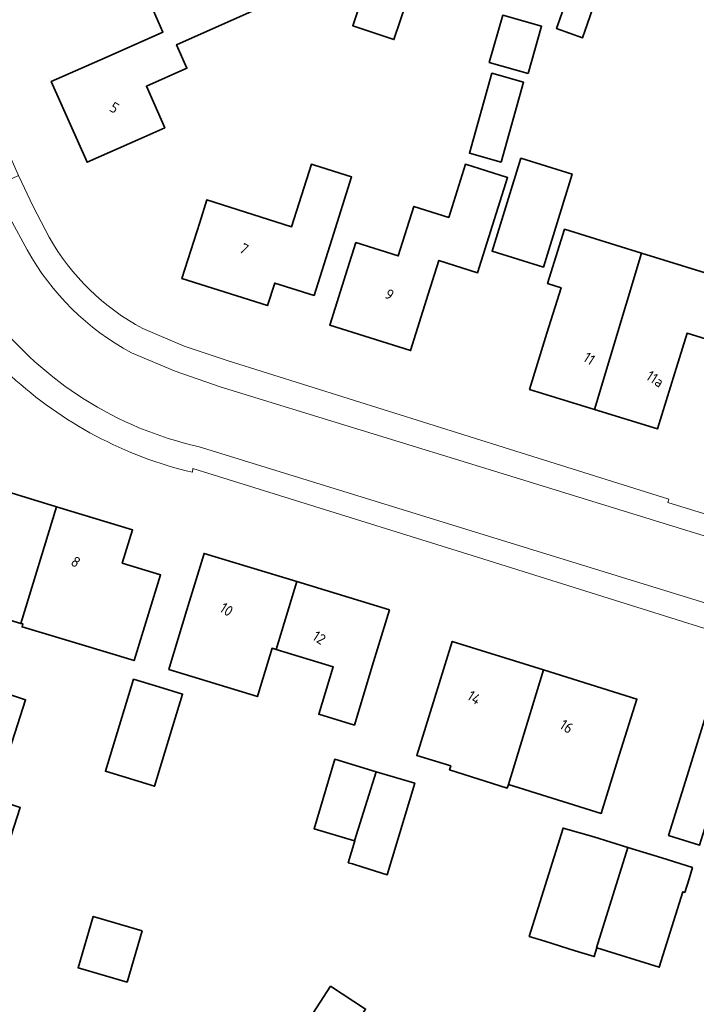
# Model space of a CAD drawing. Extents: x 184422 to 188298, y 343471 to 350189.
# Tile 380 of 513: x 187257 to 187314, y 348801 to 348885. Entities that reach past the tile are written whole.
import ezdxf
from ezdxf.enums import TextEntityAlignment as Align

# ---------------------------------------------------------------- set-up
doc = ezdxf.new("R2010")
doc.units = 0
for name, color, linetype, lineweight in [('B-WA-OG-TERREIN_ERF-GV', 252, 'Continuous', 18), ('B-WA-VH-VERHARDING_ASFALT-GV', 252, 'Continuous', 18), ('B-WA-VH-VERHARDING_TEGEL-GV', 252, 'Continuous', 18), ('B-WE-OG-BEBOUWING-GV', 250, 'Continuous', 35), ('B-WE-OG-BEBOUWING-T18', 10, 'Continuous', 18)]:
    doc.layers.add(name, color=color, linetype=linetype, lineweight=lineweight)
doc.styles.add('NLCS-ISO-M500-T18', font='NLCS-ISO.ttf', dxfattribs={"height": 0.9})

msp = doc.modelspace()

# ---------------------------------------------------------------- linework, layer by layer
at = {"layer": 'B-WA-OG-TERREIN_ERF-GV', "flags": 128}
for points in [[(187223.311, 348942.698), (187223.454, 348942.772), (187226.884, 348935.393), (187240.588, 348904.754), (187241.235, 348905.06), (187253.887, 348876.717), (187254.352, 348876.933), (187256.871, 348871.301), (187258.132, 348868.66), (187259.489, 348866.069)], [(187223.311, 348942.698), (187223.454, 348942.772), (187226.884, 348935.393), (187240.588, 348904.754), (187241.235, 348905.06), (187253.887, 348876.717), (187254.352, 348876.933), (187256.871, 348871.301), (187258.132, 348868.66), (187259.489, 348866.069)], [(187223.311, 348942.698), (187223.454, 348942.772), (187226.884, 348935.393), (187240.588, 348904.754), (187241.235, 348905.06), (187253.887, 348876.717), (187254.352, 348876.933), (187256.871, 348871.301), (187258.132, 348868.66), (187259.489, 348866.069)], [(187267.435, 348858.307), (187270.951, 348856.806), (187274.579, 348855.597), (187298.556, 348848.074), (187312.088, 348843.822), (187311.997, 348843.54), (187402.84, 348815.522), (187404.29, 348815.075), (187408.242, 348817.146), (187422.36, 348862.85), (187429.675, 348887.223)], [(187267.435, 348858.307), (187270.951, 348856.806), (187274.579, 348855.597), (187298.556, 348848.074), (187312.088, 348843.822), (187311.997, 348843.54), (187402.84, 348815.522), (187404.29, 348815.075), (187408.242, 348817.146), (187422.36, 348862.85), (187429.675, 348887.223)], [(187267.435, 348858.307), (187270.951, 348856.806), (187274.579, 348855.597), (187298.556, 348848.074), (187312.088, 348843.822), (187311.997, 348843.54), (187402.84, 348815.522), (187404.29, 348815.075), (187408.242, 348817.146), (187422.36, 348862.85), (187429.675, 348887.223)], [(187386.415, 348746.245), (187392.434, 348765.6), (187392.029, 348765.679), (187402.816, 348800.008), (187403.723, 348802.894), (187403.855, 348803.315), (187401.4, 348806.429), (187399.623, 348806.979), (187338.881, 348825.775), (187338.78, 348825.435), (187295.845, 348838.906), (187271.684, 348846.418), (187271.641, 348846.1)], [(187386.415, 348746.245), (187392.434, 348765.6), (187392.029, 348765.679), (187402.816, 348800.008), (187403.723, 348802.894), (187403.855, 348803.315), (187401.4, 348806.429), (187399.623, 348806.979), (187338.881, 348825.775), (187338.78, 348825.435), (187295.845, 348838.906), (187271.684, 348846.418), (187271.641, 348846.1)], [(187386.415, 348746.245), (187392.434, 348765.6), (187392.029, 348765.679), (187402.816, 348800.008), (187403.723, 348802.894), (187403.855, 348803.315), (187401.4, 348806.429), (187399.623, 348806.979), (187338.881, 348825.775), (187338.78, 348825.435), (187295.845, 348838.906), (187271.684, 348846.418), (187271.641, 348846.1)]]:
    msp.add_lwpolyline(points, dxfattribs=at)
for points in [[(187274.481, 348889.111), (187272.755, 348893.29), (187280.461, 348896.87), (187282.309, 348892.59), (187276.952, 348890.215), (187277.005, 348890.095), (187278.752, 348886.16), (187270.291, 348882.404), (187271.177, 348880.409), (187267.726, 348878.877), (187269.292, 348875.352), (187267.268, 348874.453), (187262.698, 348872.424), (187259.656, 348879.274), (187264.226, 348881.303), (187269.139, 348883.484), (187267.932, 348886.204)], [(187274.481, 348889.111), (187272.755, 348893.29), (187280.461, 348896.87), (187282.309, 348892.59), (187276.952, 348890.215), (187277.005, 348890.095), (187278.752, 348886.16), (187270.291, 348882.404), (187271.177, 348880.409), (187267.726, 348878.877), (187269.292, 348875.352), (187267.268, 348874.453), (187262.698, 348872.424), (187259.656, 348879.274), (187264.226, 348881.303), (187269.139, 348883.484), (187267.932, 348886.204)], [(187274.481, 348889.111), (187272.755, 348893.29), (187280.461, 348896.87), (187282.309, 348892.59), (187276.952, 348890.215), (187277.005, 348890.095), (187278.752, 348886.16), (187270.291, 348882.404), (187271.177, 348880.409), (187267.726, 348878.877), (187269.292, 348875.352), (187267.268, 348874.453), (187262.698, 348872.424), (187259.656, 348879.274), (187264.226, 348881.303), (187269.139, 348883.484), (187267.932, 348886.204)], [(187299.753, 348879.226), (187297.845, 348872.443), (187295.15, 348873.201), (187297.057, 348879.984)], [(187299.753, 348879.226), (187297.845, 348872.443), (187295.15, 348873.201), (187297.057, 348879.984)], [(187299.753, 348879.226), (187297.845, 348872.443), (187295.15, 348873.201), (187297.057, 348879.984)], [(187270.751, 348862.551), (187272.256, 348867.319), (187272.859, 348869.229), (187280.061, 348866.956), (187281.738, 348872.264), (187282.006, 348872.179), (187285.149, 348871.185), (187283.472, 348865.882), (187281.964, 348861.115), (187278.625, 348862.171), (187278.011, 348860.259)], [(187270.751, 348862.551), (187272.256, 348867.319), (187272.859, 348869.229), (187280.061, 348866.956), (187281.738, 348872.264), (187282.006, 348872.179), (187285.149, 348871.185), (187283.472, 348865.882), (187281.964, 348861.115), (187278.625, 348862.171), (187278.011, 348860.259)], [(187270.751, 348862.551), (187272.256, 348867.319), (187272.859, 348869.229), (187280.061, 348866.956), (187281.738, 348872.264), (187282.006, 348872.179), (187285.149, 348871.185), (187283.472, 348865.882), (187281.964, 348861.115), (187278.625, 348862.171), (187278.011, 348860.259)], [(187283.301, 348858.604), (187284.804, 348863.373), (187285.508, 348865.606), (187289.111, 348864.471), (187290.435, 348868.673), (187293.397, 348867.739), (187294.821, 348872.258), (187298.398, 348871.131), (187295.851, 348863.05), (187292.561, 348864.087), (187291.655, 348861.213), (187290.152, 348856.444)], [(187283.301, 348858.604), (187284.804, 348863.373), (187285.508, 348865.606), (187289.111, 348864.471), (187290.435, 348868.673), (187293.397, 348867.739), (187294.821, 348872.258), (187298.398, 348871.131), (187295.851, 348863.05), (187292.561, 348864.087), (187291.655, 348861.213), (187290.152, 348856.444)], [(187283.301, 348858.604), (187284.804, 348863.373), (187285.508, 348865.606), (187289.111, 348864.471), (187290.435, 348868.673), (187293.397, 348867.739), (187294.821, 348872.258), (187298.398, 348871.131), (187295.851, 348863.05), (187292.561, 348864.087), (187291.655, 348861.213), (187290.152, 348856.444)], [(187301.44, 348863.529), (187297.081, 348864.867), (187299.506, 348872.765), (187303.864, 348871.428)], [(187301.44, 348863.529), (187297.081, 348864.867), (187299.506, 348872.765), (187303.864, 348871.428)], [(187301.44, 348863.529), (187297.081, 348864.867), (187299.506, 348872.765), (187303.864, 348871.428)], [(187305.765, 348851.439), (187300.259, 348853.145), (187301.739, 348857.921), (187302.932, 348861.771), (187301.791, 348862.125), (187303.222, 348866.743), (187309.77, 348864.714), (187317.079, 348862.449), (187321.917, 348860.976), (187320.325, 348855.84), (187313.631, 348857.915), (187312.591, 348854.558), (187311.111, 348849.782)], [(187305.765, 348851.439), (187300.259, 348853.145), (187301.739, 348857.921), (187302.932, 348861.771), (187301.791, 348862.125), (187303.222, 348866.743), (187309.77, 348864.714), (187317.079, 348862.449), (187321.917, 348860.976), (187320.325, 348855.84), (187313.631, 348857.915), (187312.591, 348854.558), (187311.111, 348849.782)], [(187305.765, 348851.439), (187300.259, 348853.145), (187301.739, 348857.921), (187302.932, 348861.771), (187301.791, 348862.125), (187303.222, 348866.743), (187309.77, 348864.714), (187317.079, 348862.449), (187321.917, 348860.976), (187320.325, 348855.84), (187313.631, 348857.915), (187312.591, 348854.558), (187311.111, 348849.782)], [(187257.078, 348833.277), (187252.165, 348834.749), (187252.053, 348834.374), (187247.241, 348835.815), (187248.081, 348838.626), (187249.513, 348843.417), (187252.816, 348842.43), (187253.645, 348845.149), (187260.105, 348843.178), (187266.565, 348841.207), (187265.681, 348838.392), (187268.933, 348837.386), (187267.455, 348832.609), (187266.685, 348830.12), (187261.988, 348831.528), (187257.172, 348832.972), (187257.253, 348833.225)], [(187257.078, 348833.277), (187252.165, 348834.749), (187252.053, 348834.374), (187247.241, 348835.815), (187248.081, 348838.626), (187249.513, 348843.417), (187252.816, 348842.43), (187253.645, 348845.149), (187260.105, 348843.178), (187266.565, 348841.207), (187265.681, 348838.392), (187268.933, 348837.386), (187267.455, 348832.609), (187266.685, 348830.12), (187261.988, 348831.528), (187257.172, 348832.972), (187257.253, 348833.225)], [(187257.078, 348833.277), (187252.165, 348834.749), (187252.053, 348834.374), (187247.241, 348835.815), (187248.081, 348838.626), (187249.513, 348843.417), (187252.816, 348842.43), (187253.645, 348845.149), (187260.105, 348843.178), (187266.565, 348841.207), (187265.681, 348838.392), (187268.933, 348837.386), (187267.455, 348832.609), (187266.685, 348830.12), (187261.988, 348831.528), (187257.172, 348832.972), (187257.253, 348833.225)], [(187280.502, 348836.82), (187288.368, 348834.422), (187286.91, 348829.639), (187285.384, 348824.634), (187282.361, 348825.556), (187283.588, 348829.583), (187278.746, 348831.058), (187278.406, 348831.162), (187277.218, 348827.264), (187277.154, 348827.054), (187269.622, 348829.349), (187269.687, 348829.561), (187271.173, 348834.437), (187272.631, 348839.22)], [(187280.502, 348836.82), (187288.368, 348834.422), (187286.91, 348829.639), (187285.384, 348824.634), (187282.361, 348825.556), (187283.588, 348829.583), (187278.746, 348831.058), (187278.406, 348831.162), (187277.218, 348827.264), (187277.154, 348827.054), (187269.622, 348829.349), (187269.687, 348829.561), (187271.173, 348834.437), (187272.631, 348839.22)], [(187280.502, 348836.82), (187288.368, 348834.422), (187286.91, 348829.639), (187285.384, 348824.634), (187282.361, 348825.556), (187283.588, 348829.583), (187278.746, 348831.058), (187278.406, 348831.162), (187277.218, 348827.264), (187277.154, 348827.054), (187269.622, 348829.349), (187269.687, 348829.561), (187271.173, 348834.437), (187272.631, 348839.22)], [(187298.371, 348819.296), (187293.465, 348820.827), (187293.573, 348821.172), (187290.679, 348822.071), (187292.209, 348826.972), (187293.699, 348831.745), (187301.456, 348829.324), (187309.369, 348826.854), (187307.879, 348822.081), (187306.339, 348817.147), (187298.466, 348819.605)], [(187298.371, 348819.296), (187293.465, 348820.827), (187293.573, 348821.172), (187290.679, 348822.071), (187292.209, 348826.972), (187293.699, 348831.745), (187301.456, 348829.324), (187309.369, 348826.854), (187307.879, 348822.081), (187306.339, 348817.147), (187298.466, 348819.605)], [(187298.371, 348819.296), (187293.465, 348820.827), (187293.573, 348821.172), (187290.679, 348822.071), (187292.209, 348826.972), (187293.699, 348831.745), (187301.456, 348829.324), (187309.369, 348826.854), (187307.879, 348822.081), (187306.339, 348817.147), (187298.466, 348819.605)], [(187266.632, 348828.552), (187269.145, 348827.785), (187270.807, 348827.277), (187269.983, 348824.582), (187268.419, 348819.454), (187264.245, 348820.727)], [(187266.632, 348828.552), (187269.145, 348827.785), (187270.807, 348827.277), (187269.983, 348824.582), (187268.419, 348819.454), (187264.245, 348820.727)], [(187266.632, 348828.552), (187269.145, 348827.785), (187270.807, 348827.277), (187269.983, 348824.582), (187268.419, 348819.454), (187264.245, 348820.727)], [(187313.629, 348820.319), (187315.106, 348825.096), (187322.803, 348822.717), (187330.735, 348820.265), (187329.258, 348815.488), (187327.704, 348810.463), (187324.801, 348811.369), (187325.225, 348812.727), (187325.97, 348815.113), (187320.946, 348816.682), (187320.211, 348814.293), (187320.087, 348814.332), (187315.103, 348815.803), (187314.695, 348814.457), (187312.068, 348815.269)], [(187313.629, 348820.319), (187315.106, 348825.096), (187322.803, 348822.717), (187330.735, 348820.265), (187329.258, 348815.488), (187327.704, 348810.463), (187324.801, 348811.369), (187325.225, 348812.727), (187325.97, 348815.113), (187320.946, 348816.682), (187320.211, 348814.293), (187320.087, 348814.332), (187315.103, 348815.803), (187314.695, 348814.457), (187312.068, 348815.269)], [(187313.629, 348820.319), (187315.106, 348825.096), (187322.803, 348822.717), (187330.735, 348820.265), (187329.258, 348815.488), (187327.704, 348810.463), (187324.801, 348811.369), (187325.225, 348812.727), (187325.97, 348815.113), (187320.946, 348816.682), (187320.211, 348814.293), (187320.087, 348814.332), (187315.103, 348815.803), (187314.695, 348814.457), (187312.068, 348815.269)], [(187285.393, 348814.81), (187281.963, 348815.844), (187283.739, 348821.738), (187287.234, 348820.685), (187290.513, 348819.697), (187288.176, 348811.938), (187286.098, 348812.564), (187285.216, 348812.848), (187284.874, 348812.951), (187285.43, 348814.799)], [(187285.393, 348814.81), (187281.963, 348815.844), (187283.739, 348821.738), (187287.234, 348820.685), (187290.513, 348819.697), (187288.176, 348811.938), (187286.098, 348812.564), (187285.216, 348812.848), (187284.874, 348812.951), (187285.43, 348814.799)], [(187285.393, 348814.81), (187281.963, 348815.844), (187283.739, 348821.738), (187287.234, 348820.685), (187290.513, 348819.697), (187288.176, 348811.938), (187286.098, 348812.564), (187285.216, 348812.848), (187284.874, 348812.951), (187285.43, 348814.799)], [(187311.479, 348813.366), (187314.099, 348812.548), (187313.796, 348811.579), (187313.44, 348810.438), (187313.277, 348810.489), (187311.275, 348804.077), (187305.98, 348805.73), (187305.746, 348804.982), (187304.143, 348805.482), (187301.559, 348806.29), (187300.234, 348806.704), (187303.105, 348815.899), (187305.713, 348815.142), (187308.605, 348814.251)], [(187311.479, 348813.366), (187314.099, 348812.548), (187313.796, 348811.579), (187313.44, 348810.438), (187313.277, 348810.489), (187311.275, 348804.077), (187305.98, 348805.73), (187305.746, 348804.982), (187304.143, 348805.482), (187301.559, 348806.29), (187300.234, 348806.704), (187303.105, 348815.899), (187305.713, 348815.142), (187308.605, 348814.251)], [(187311.479, 348813.366), (187314.099, 348812.548), (187313.796, 348811.579), (187313.44, 348810.438), (187313.277, 348810.489), (187311.275, 348804.077), (187305.98, 348805.73), (187305.746, 348804.982), (187304.143, 348805.482), (187301.559, 348806.29), (187300.234, 348806.704), (187303.105, 348815.899), (187305.713, 348815.142), (187308.605, 348814.251)]]:
    msp.add_lwpolyline(points, close=True, dxfattribs=at)
at = {"layer": 'B-WA-OG-TERREIN_ERF-GV'}
for points in [[(187259.489, 348866.069, 0.144512), (187267.435, 348858.307)], [(187259.489, 348866.069, 0.144512), (187267.435, 348858.307)], [(187259.489, 348866.069, 0.144512), (187267.435, 348858.307)], [(187271.641, 348846.1, -0.128122), (187256.235, 348854.282)], [(187271.641, 348846.1, -0.128122), (187256.235, 348854.282)], [(187271.641, 348846.1, -0.128122), (187256.235, 348854.282)]]:
    msp.add_lwpolyline(points, format="xyb", dxfattribs=at)
at = {"layer": 'B-WA-VH-VERHARDING_ASFALT-GV', "flags": 128}
for points in [[(187257.604, 348865.002), (187256.165, 348867.651), (187254.821, 348870.351), (187250.215, 348868.121), (187254.07, 348860.159), (187254.679, 348859.353)], [(187257.604, 348865.002), (187256.165, 348867.651), (187254.821, 348870.351), (187250.215, 348868.121), (187254.07, 348860.159), (187254.679, 348859.353)], [(187257.604, 348865.002), (187256.165, 348867.651), (187254.821, 348870.351), (187250.215, 348868.121), (187254.07, 348860.159), (187254.679, 348859.353)], [(187402.305, 348813.789), (187297.929, 348846.003), (187273.981, 348853.366), (187270.176, 348854.701), (187266.456, 348856.259)], [(187402.305, 348813.789), (187297.929, 348846.003), (187273.981, 348853.366), (187270.176, 348854.701), (187266.456, 348856.259)], [(187402.305, 348813.789), (187297.929, 348846.003), (187273.981, 348853.366), (187270.176, 348854.701), (187266.456, 348856.259)], [(187272.131, 348848.293), (187296.412, 348840.797), (187339.274, 348827.566), (187400.177, 348808.77)], [(187272.131, 348848.293), (187296.412, 348840.797), (187339.274, 348827.566), (187400.177, 348808.77)], [(187272.131, 348848.293), (187296.412, 348840.797), (187339.274, 348827.566), (187400.177, 348808.77)]]:
    msp.add_lwpolyline(points, dxfattribs=at)
at = {"layer": 'B-WA-VH-VERHARDING_ASFALT-GV'}
for points in [[(187266.456, 348856.259, -0.143393), (187257.604, 348865.002)], [(187266.456, 348856.259, -0.143393), (187257.604, 348865.002)], [(187266.456, 348856.259, -0.143393), (187257.604, 348865.002)], [(187254.679, 348859.353, 0.17348), (187272.131, 348848.293)], [(187254.679, 348859.353, 0.17348), (187272.131, 348848.293)], [(187254.679, 348859.353, 0.17348), (187272.131, 348848.293)]]:
    msp.add_lwpolyline(points, format="xyb", dxfattribs=at)
at = {"layer": 'B-WA-VH-VERHARDING_TEGEL-GV', "flags": 128}
for points in [[(187259.489, 348866.069), (187258.132, 348868.66), (187256.871, 348871.301), (187254.821, 348870.351), (187256.165, 348867.651), (187257.604, 348865.002)], [(187259.489, 348866.069), (187258.132, 348868.66), (187256.871, 348871.301), (187254.821, 348870.351), (187256.165, 348867.651), (187257.604, 348865.002)], [(187259.489, 348866.069), (187258.132, 348868.66), (187256.871, 348871.301), (187254.821, 348870.351), (187256.165, 348867.651), (187257.604, 348865.002)], [(187266.456, 348856.259), (187270.176, 348854.701), (187273.981, 348853.366), (187297.929, 348846.003), (187402.305, 348813.789), (187402.84, 348815.522), (187311.997, 348843.54), (187312.088, 348843.822), (187298.556, 348848.074), (187274.579, 348855.597), (187270.951, 348856.806), (187267.435, 348858.307)], [(187266.456, 348856.259), (187270.176, 348854.701), (187273.981, 348853.366), (187297.929, 348846.003), (187402.305, 348813.789), (187402.84, 348815.522), (187311.997, 348843.54), (187312.088, 348843.822), (187298.556, 348848.074), (187274.579, 348855.597), (187270.951, 348856.806), (187267.435, 348858.307)], [(187266.456, 348856.259), (187270.176, 348854.701), (187273.981, 348853.366), (187297.929, 348846.003), (187402.305, 348813.789), (187402.84, 348815.522), (187311.997, 348843.54), (187312.088, 348843.822), (187298.556, 348848.074), (187274.579, 348855.597), (187270.951, 348856.806), (187267.435, 348858.307)], [(187271.641, 348846.1), (187271.684, 348846.418), (187295.845, 348838.906), (187338.78, 348825.435), (187338.881, 348825.775), (187399.623, 348806.979), (187400.177, 348808.77), (187339.274, 348827.566), (187296.412, 348840.797), (187272.131, 348848.293)], [(187271.641, 348846.1), (187271.684, 348846.418), (187295.845, 348838.906), (187338.78, 348825.435), (187338.881, 348825.775), (187399.623, 348806.979), (187400.177, 348808.77), (187339.274, 348827.566), (187296.412, 348840.797), (187272.131, 348848.293)], [(187271.641, 348846.1), (187271.684, 348846.418), (187295.845, 348838.906), (187338.78, 348825.435), (187338.881, 348825.775), (187399.623, 348806.979), (187400.177, 348808.77), (187339.274, 348827.566), (187296.412, 348840.797), (187272.131, 348848.293)]]:
    msp.add_lwpolyline(points, dxfattribs=at)
at = {"layer": 'B-WA-VH-VERHARDING_TEGEL-GV'}
for points in [[(187267.435, 348858.307, -0.144512), (187259.489, 348866.069)], [(187267.435, 348858.307, -0.144512), (187259.489, 348866.069)], [(187267.435, 348858.307, -0.144512), (187259.489, 348866.069)], [(187257.604, 348865.002, 0.143393), (187266.456, 348856.259)], [(187257.604, 348865.002, 0.143393), (187266.456, 348856.259)], [(187257.604, 348865.002, 0.143393), (187266.456, 348856.259)], [(187272.131, 348848.293, -0.17348), (187254.679, 348859.353)], [(187272.131, 348848.293, -0.17348), (187254.679, 348859.353)], [(187272.131, 348848.293, -0.17348), (187254.679, 348859.353)], [(187256.235, 348854.282, 0.128122), (187271.641, 348846.1)], [(187256.235, 348854.282, 0.128122), (187271.641, 348846.1)], [(187256.235, 348854.282, 0.128122), (187271.641, 348846.1)]]:
    msp.add_lwpolyline(points, format="xyb", dxfattribs=at)
at = {"layer": 'B-WE-OG-BEBOUWING-GV', "flags": 128}
for points in [[(187277.005, 348890.095), (187274.53, 348888.992), (187274.481, 348889.111), (187267.932, 348886.204), (187269.139, 348883.484), (187264.226, 348881.303), (187259.656, 348879.274), (187262.698, 348872.424), (187267.268, 348874.453), (187269.292, 348875.352), (187267.726, 348878.877), (187271.177, 348880.409), (187270.291, 348882.404), (187278.752, 348886.16)], [(187277.005, 348890.095), (187274.53, 348888.992), (187274.481, 348889.111), (187267.932, 348886.204), (187269.139, 348883.484), (187264.226, 348881.303), (187259.656, 348879.274), (187262.698, 348872.424), (187267.268, 348874.453), (187269.292, 348875.352), (187267.726, 348878.877), (187271.177, 348880.409), (187270.291, 348882.404), (187278.752, 348886.16)], [(187277.005, 348890.095), (187274.53, 348888.992), (187274.481, 348889.111), (187267.932, 348886.204), (187269.139, 348883.484), (187264.226, 348881.303), (187259.656, 348879.274), (187262.698, 348872.424), (187267.268, 348874.453), (187269.292, 348875.352), (187267.726, 348878.877), (187271.177, 348880.409), (187270.291, 348882.404), (187278.752, 348886.16)], [(187289.754, 348885.849), (187286.259, 348887.029), (187285.244, 348884.023), (187288.739, 348882.843)], [(187289.754, 348885.849), (187286.259, 348887.029), (187285.244, 348884.023), (187288.739, 348882.843)], [(187289.754, 348885.849), (187286.259, 348887.029), (187285.244, 348884.023), (187288.739, 348882.843)], [(187305.826, 348886.071), (187303.616, 348886.84), (187302.548, 348883.77), (187304.758, 348883.001)], [(187305.826, 348886.071), (187303.616, 348886.84), (187302.548, 348883.77), (187304.758, 348883.001)], [(187305.826, 348886.071), (187303.616, 348886.84), (187302.548, 348883.77), (187304.758, 348883.001)], [(187300.142, 348879.955), (187301.283, 348883.973), (187297.979, 348884.912), (187296.837, 348880.894)], [(187300.142, 348879.955), (187301.283, 348883.973), (187297.979, 348884.912), (187296.837, 348880.894)], [(187300.142, 348879.955), (187301.283, 348883.973), (187297.979, 348884.912), (187296.837, 348880.894)], [(187297.057, 348879.984), (187295.15, 348873.201), (187297.845, 348872.443), (187299.753, 348879.226)], [(187297.057, 348879.984), (187295.15, 348873.201), (187297.845, 348872.443), (187299.753, 348879.226)], [(187297.057, 348879.984), (187295.15, 348873.201), (187297.845, 348872.443), (187299.753, 348879.226)], [(187272.256, 348867.319), (187270.751, 348862.551), (187278.011, 348860.259), (187278.625, 348862.171), (187281.964, 348861.115), (187283.472, 348865.882), (187285.149, 348871.185), (187282.006, 348872.179), (187281.738, 348872.264), (187280.061, 348866.956), (187272.859, 348869.229)], [(187272.256, 348867.319), (187270.751, 348862.551), (187278.011, 348860.259), (187278.625, 348862.171), (187281.964, 348861.115), (187283.472, 348865.882), (187285.149, 348871.185), (187282.006, 348872.179), (187281.738, 348872.264), (187280.061, 348866.956), (187272.859, 348869.229)], [(187272.256, 348867.319), (187270.751, 348862.551), (187278.011, 348860.259), (187278.625, 348862.171), (187281.964, 348861.115), (187283.472, 348865.882), (187285.149, 348871.185), (187282.006, 348872.179), (187281.738, 348872.264), (187280.061, 348866.956), (187272.859, 348869.229)], [(187285.508, 348865.606), (187284.804, 348863.373), (187283.301, 348858.604), (187290.152, 348856.444), (187291.655, 348861.213), (187292.561, 348864.087), (187295.851, 348863.05), (187298.398, 348871.131), (187294.821, 348872.258), (187293.397, 348867.739), (187290.435, 348868.673), (187289.111, 348864.471)], [(187285.508, 348865.606), (187284.804, 348863.373), (187283.301, 348858.604), (187290.152, 348856.444), (187291.655, 348861.213), (187292.561, 348864.087), (187295.851, 348863.05), (187298.398, 348871.131), (187294.821, 348872.258), (187293.397, 348867.739), (187290.435, 348868.673), (187289.111, 348864.471)], [(187285.508, 348865.606), (187284.804, 348863.373), (187283.301, 348858.604), (187290.152, 348856.444), (187291.655, 348861.213), (187292.561, 348864.087), (187295.851, 348863.05), (187298.398, 348871.131), (187294.821, 348872.258), (187293.397, 348867.739), (187290.435, 348868.673), (187289.111, 348864.471)], [(187299.506, 348872.765), (187297.081, 348864.867), (187301.44, 348863.529), (187303.864, 348871.428)], [(187299.506, 348872.765), (187297.081, 348864.867), (187301.44, 348863.529), (187303.864, 348871.428)], [(187299.506, 348872.765), (187297.081, 348864.867), (187301.44, 348863.529), (187303.864, 348871.428)], [(187303.222, 348866.743), (187301.791, 348862.125), (187302.932, 348861.771), (187301.739, 348857.921), (187300.259, 348853.145), (187305.765, 348851.439), (187309.77, 348864.714)], [(187303.222, 348866.743), (187301.791, 348862.125), (187302.932, 348861.771), (187301.739, 348857.921), (187300.259, 348853.145), (187305.765, 348851.439), (187309.77, 348864.714)], [(187303.222, 348866.743), (187301.791, 348862.125), (187302.932, 348861.771), (187301.739, 348857.921), (187300.259, 348853.145), (187305.765, 348851.439), (187309.77, 348864.714)], [(187309.77, 348864.714), (187305.765, 348851.439), (187311.111, 348849.782), (187312.591, 348854.558), (187313.631, 348857.915), (187320.325, 348855.84), (187321.917, 348860.976), (187317.079, 348862.449)], [(187309.77, 348864.714), (187305.765, 348851.439), (187311.111, 348849.782), (187312.591, 348854.558), (187313.631, 348857.915), (187320.325, 348855.84), (187321.917, 348860.976), (187317.079, 348862.449)], [(187309.77, 348864.714), (187305.765, 348851.439), (187311.111, 348849.782), (187312.591, 348854.558), (187313.631, 348857.915), (187320.325, 348855.84), (187321.917, 348860.976), (187317.079, 348862.449)], [(187248.081, 348838.626), (187247.241, 348835.815), (187252.053, 348834.374), (187252.165, 348834.749), (187257.078, 348833.277), (187260.105, 348843.178), (187253.645, 348845.149), (187252.816, 348842.43), (187249.513, 348843.417)], [(187248.081, 348838.626), (187247.241, 348835.815), (187252.053, 348834.374), (187252.165, 348834.749), (187257.078, 348833.277), (187260.105, 348843.178), (187253.645, 348845.149), (187252.816, 348842.43), (187249.513, 348843.417)], [(187248.081, 348838.626), (187247.241, 348835.815), (187252.053, 348834.374), (187252.165, 348834.749), (187257.078, 348833.277), (187260.105, 348843.178), (187253.645, 348845.149), (187252.816, 348842.43), (187249.513, 348843.417)], [(187260.105, 348843.178), (187257.078, 348833.277), (187257.253, 348833.225), (187257.172, 348832.972), (187261.988, 348831.528), (187266.685, 348830.12), (187267.455, 348832.609), (187268.933, 348837.386), (187265.681, 348838.392), (187266.565, 348841.207)], [(187260.105, 348843.178), (187257.078, 348833.277), (187257.253, 348833.225), (187257.172, 348832.972), (187261.988, 348831.528), (187266.685, 348830.12), (187267.455, 348832.609), (187268.933, 348837.386), (187265.681, 348838.392), (187266.565, 348841.207)], [(187260.105, 348843.178), (187257.078, 348833.277), (187257.253, 348833.225), (187257.172, 348832.972), (187261.988, 348831.528), (187266.685, 348830.12), (187267.455, 348832.609), (187268.933, 348837.386), (187265.681, 348838.392), (187266.565, 348841.207)], [(187269.622, 348829.349), (187277.154, 348827.054), (187277.218, 348827.264), (187278.406, 348831.162), (187278.746, 348831.058), (187280.502, 348836.82), (187272.631, 348839.22), (187271.173, 348834.437), (187269.687, 348829.561)], [(187269.622, 348829.349), (187277.154, 348827.054), (187277.218, 348827.264), (187278.406, 348831.162), (187278.746, 348831.058), (187280.502, 348836.82), (187272.631, 348839.22), (187271.173, 348834.437), (187269.687, 348829.561)], [(187269.622, 348829.349), (187277.154, 348827.054), (187277.218, 348827.264), (187278.406, 348831.162), (187278.746, 348831.058), (187280.502, 348836.82), (187272.631, 348839.22), (187271.173, 348834.437), (187269.687, 348829.561)], [(187286.91, 348829.639), (187288.368, 348834.422), (187280.502, 348836.82), (187278.746, 348831.058), (187283.588, 348829.583), (187282.361, 348825.556), (187285.384, 348824.634)], [(187286.91, 348829.639), (187288.368, 348834.422), (187280.502, 348836.82), (187278.746, 348831.058), (187283.588, 348829.583), (187282.361, 348825.556), (187285.384, 348824.634)], [(187286.91, 348829.639), (187288.368, 348834.422), (187280.502, 348836.82), (187278.746, 348831.058), (187283.588, 348829.583), (187282.361, 348825.556), (187285.384, 348824.634)], [(187301.456, 348829.324), (187293.699, 348831.745), (187292.209, 348826.972), (187290.679, 348822.071), (187293.573, 348821.172), (187293.465, 348820.827), (187298.371, 348819.296), (187298.466, 348819.605)], [(187301.456, 348829.324), (187293.699, 348831.745), (187292.209, 348826.972), (187290.679, 348822.071), (187293.573, 348821.172), (187293.465, 348820.827), (187298.371, 348819.296), (187298.466, 348819.605)], [(187301.456, 348829.324), (187293.699, 348831.745), (187292.209, 348826.972), (187290.679, 348822.071), (187293.573, 348821.172), (187293.465, 348820.827), (187298.371, 348819.296), (187298.466, 348819.605)], [(187298.466, 348819.605), (187306.339, 348817.147), (187307.879, 348822.081), (187309.369, 348826.854), (187301.456, 348829.324)], [(187298.466, 348819.605), (187306.339, 348817.147), (187307.879, 348822.081), (187309.369, 348826.854), (187301.456, 348829.324)], [(187298.466, 348819.605), (187306.339, 348817.147), (187307.879, 348822.081), (187309.369, 348826.854), (187301.456, 348829.324)], [(187266.632, 348828.552), (187264.245, 348820.727), (187268.419, 348819.454), (187269.983, 348824.582), (187270.807, 348827.277), (187269.145, 348827.785)], [(187266.632, 348828.552), (187264.245, 348820.727), (187268.419, 348819.454), (187269.983, 348824.582), (187270.807, 348827.277), (187269.145, 348827.785)], [(187266.632, 348828.552), (187264.245, 348820.727), (187268.419, 348819.454), (187269.983, 348824.582), (187270.807, 348827.277), (187269.145, 348827.785)], [(187255.52, 348827.425), (187251.748, 348815.756), (187255.97, 348814.391), (187257.019, 348817.635), (187254.756, 348818.366), (187257.479, 348826.791)], [(187255.52, 348827.425), (187251.748, 348815.756), (187255.97, 348814.391), (187257.019, 348817.635), (187254.756, 348818.366), (187257.479, 348826.791)], [(187255.52, 348827.425), (187251.748, 348815.756), (187255.97, 348814.391), (187257.019, 348817.635), (187254.756, 348818.366), (187257.479, 348826.791)], [(187315.106, 348825.096), (187313.629, 348820.319), (187312.068, 348815.269), (187314.695, 348814.457), (187315.103, 348815.803), (187320.087, 348814.332), (187320.211, 348814.293), (187320.946, 348816.682), (187322.803, 348822.717)], [(187315.106, 348825.096), (187313.629, 348820.319), (187312.068, 348815.269), (187314.695, 348814.457), (187315.103, 348815.803), (187320.087, 348814.332), (187320.211, 348814.293), (187320.946, 348816.682), (187322.803, 348822.717)], [(187315.106, 348825.096), (187313.629, 348820.319), (187312.068, 348815.269), (187314.695, 348814.457), (187315.103, 348815.803), (187320.087, 348814.332), (187320.211, 348814.293), (187320.946, 348816.682), (187322.803, 348822.717)], [(187285.393, 348814.81), (187287.234, 348820.685), (187283.739, 348821.738), (187281.963, 348815.844)], [(187285.393, 348814.81), (187287.234, 348820.685), (187283.739, 348821.738), (187281.963, 348815.844)], [(187285.393, 348814.81), (187287.234, 348820.685), (187283.739, 348821.738), (187281.963, 348815.844)], [(187287.234, 348820.685), (187285.393, 348814.81), (187285.43, 348814.799), (187284.874, 348812.951), (187285.216, 348812.848), (187286.098, 348812.564), (187288.176, 348811.938), (187290.513, 348819.697)], [(187287.234, 348820.685), (187285.393, 348814.81), (187285.43, 348814.799), (187284.874, 348812.951), (187285.216, 348812.848), (187286.098, 348812.564), (187288.176, 348811.938), (187290.513, 348819.697)], [(187287.234, 348820.685), (187285.393, 348814.81), (187285.43, 348814.799), (187284.874, 348812.951), (187285.216, 348812.848), (187286.098, 348812.564), (187288.176, 348811.938), (187290.513, 348819.697)], [(187304.143, 348805.482), (187305.746, 348804.982), (187305.98, 348805.73), (187305.948, 348805.74), (187308.605, 348814.251), (187305.713, 348815.142), (187303.105, 348815.899), (187300.234, 348806.704), (187301.559, 348806.29)], [(187304.143, 348805.482), (187305.746, 348804.982), (187305.98, 348805.73), (187305.948, 348805.74), (187308.605, 348814.251), (187305.713, 348815.142), (187303.105, 348815.899), (187300.234, 348806.704), (187301.559, 348806.29)], [(187304.143, 348805.482), (187305.746, 348804.982), (187305.98, 348805.73), (187305.948, 348805.74), (187308.605, 348814.251), (187305.713, 348815.142), (187303.105, 348815.899), (187300.234, 348806.704), (187301.559, 348806.29)], [(187314.099, 348812.548), (187311.479, 348813.366), (187308.605, 348814.251), (187305.948, 348805.74), (187305.98, 348805.73), (187311.275, 348804.077), (187313.277, 348810.489), (187313.44, 348810.438), (187313.796, 348811.579)], [(187314.099, 348812.548), (187311.479, 348813.366), (187308.605, 348814.251), (187305.948, 348805.74), (187305.98, 348805.73), (187311.275, 348804.077), (187313.277, 348810.489), (187313.44, 348810.438), (187313.796, 348811.579)], [(187314.099, 348812.548), (187311.479, 348813.366), (187308.605, 348814.251), (187305.948, 348805.74), (187305.98, 348805.73), (187311.275, 348804.077), (187313.277, 348810.489), (187313.44, 348810.438), (187313.796, 348811.579)], [(187267.368, 348807.18), (187263.215, 348808.399), (187261.935, 348804.041), (187266.088, 348802.822)], [(187267.368, 348807.18), (187263.215, 348808.399), (187261.935, 348804.041), (187266.088, 348802.822)], [(187267.368, 348807.18), (187263.215, 348808.399), (187261.935, 348804.041), (187266.088, 348802.822)], [(187283.365, 348802.469), (187281.297, 348799.289), (187284.276, 348797.352), (187286.344, 348800.533)], [(187283.365, 348802.469), (187281.297, 348799.289), (187284.276, 348797.352), (187286.344, 348800.533)], [(187283.365, 348802.469), (187281.297, 348799.289), (187284.276, 348797.352), (187286.344, 348800.533)]]:
    msp.add_lwpolyline(points, close=True, dxfattribs=at)

# ---------------------------------------------------------------- texts
at = {"layer": 'B-WE-OG-BEBOUWING-T18', "style": 'NLCS-ISO-M500-T18'}
for s, p in [('5', (187265.016, 348877.06)), ('5', (187265.016, 348877.06)), ('5', (187265.016, 348877.06)), ('7', (187276.016, 348865.084)), ('7', (187276.016, 348865.084)), ('7', (187276.016, 348865.084)), ('9', (187288.36, 348861.203)), ('9', (187288.36, 348861.203)), ('9', (187288.36, 348861.203)), ('11', (187305.326, 348855.763)), ('11', (187305.326, 348855.763)), ('11', (187305.326, 348855.763)), ('11a', (187310.915, 348854.03)), ('11a', (187310.915, 348854.03)), ('11a', (187310.915, 348854.03)), ('8', (187261.735, 348838.499)), ('8', (187261.735, 348838.499)), ('8', (187261.735, 348838.499)), ('10', (187274.534, 348834.458)), ('10', (187274.534, 348834.458)), ('10', (187274.534, 348834.458)), ('12', (187282.402, 348832.059)), ('12', (187282.402, 348832.059)), ('12', (187282.402, 348832.059)), ('14', (187295.562, 348826.973)), ('14', (187295.562, 348826.973)), ('14', (187295.562, 348826.973)), ('16', (187303.404, 348824.526)), ('16', (187303.404, 348824.526)), ('16', (187303.404, 348824.526))]:
    msp.add_text(s, height=0.9, rotation=327.1, dxfattribs=at).set_placement(p, align=Align.MIDDLE)

doc.saveas('drawing.dxf')
